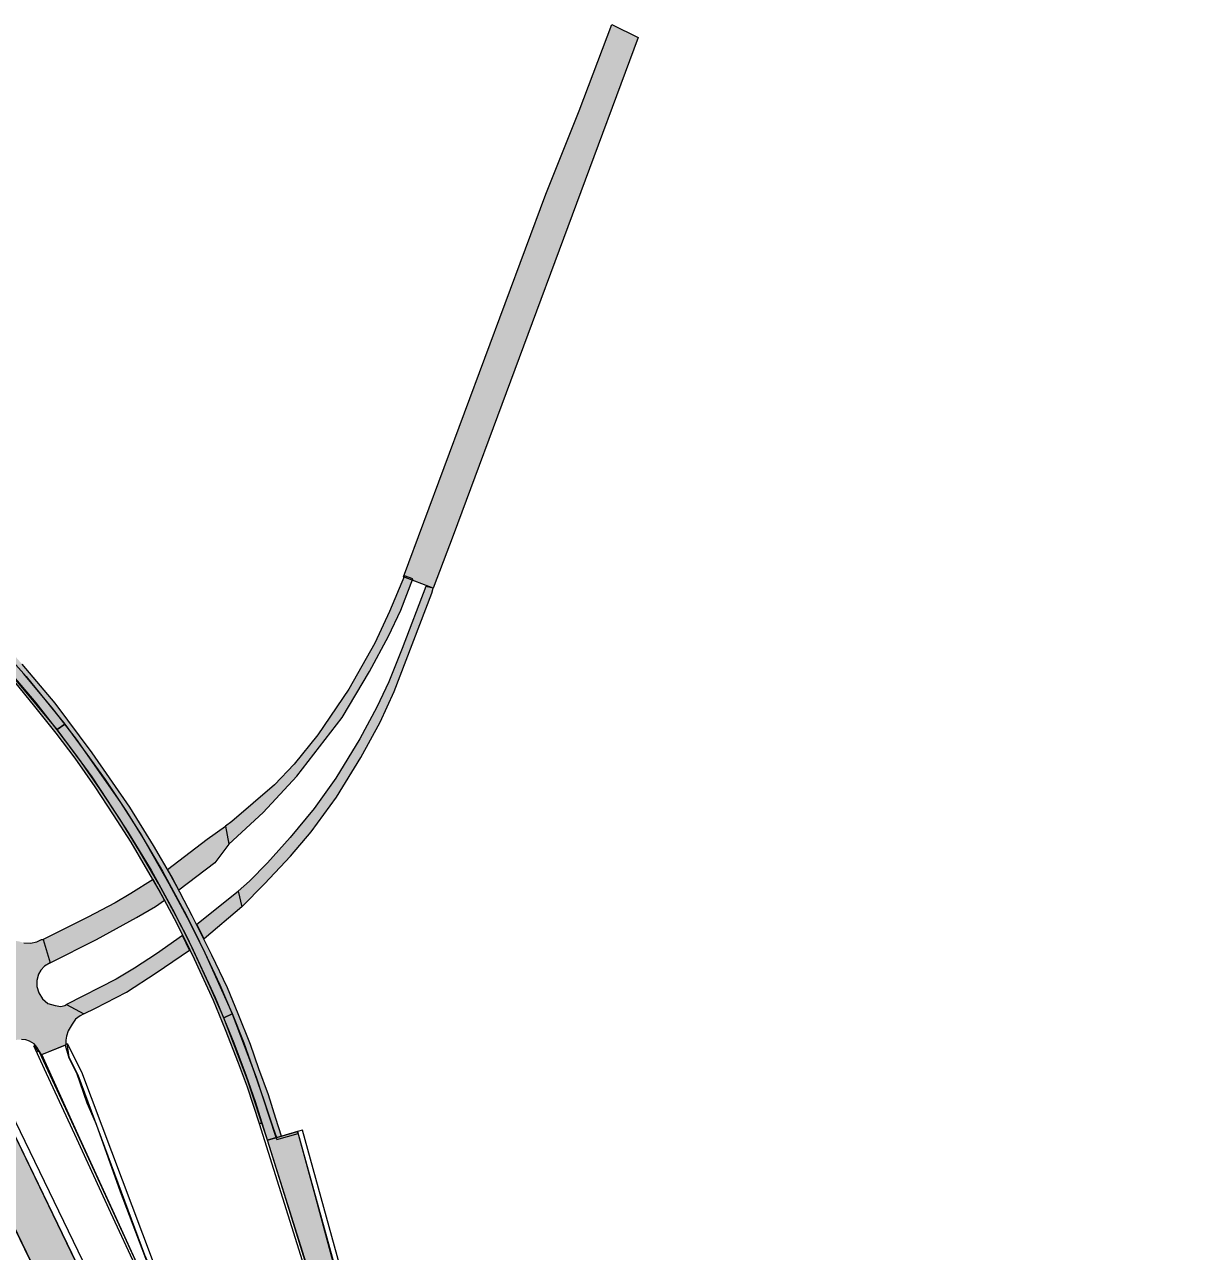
# Model space of a CAD drawing. Extents: x 2356431 to 2371438, y 6972864 to 6982525.
# Drawn here: x 2356711.9 to 2356790.6, y 6974577.2 to 6974660 of the extents above; entities that cross this region are included whole.
import ezdxf

# ---------------------------------------------------------------- set-up
doc = ezdxf.new("R2010")
doc.units = 0
doc.header["$LTSCALE"] = 5.6
for name, color, linetype, lineweight in [('10', 7, 'Continuous', 13), ('11', 7, 'Continuous', 13), ('12', 7, 'Continuous', 13), ('13', 7, 'Continuous', 13), ('9', 7, 'Continuous', 13)]:
    doc.layers.add(name, color=color, linetype=linetype, lineweight=lineweight)

msp = doc.modelspace()

# ---------------------------------------------------------------- hatches: boundary and pattern name
at = {"layer": '10'}
msp.add_hatch(color=256, dxfattribs=at).paths.add_polyline_path([(2356724.31, 6974551.635), (2356706.455, 6974588.61), (2356708.886, 6974589.786), (2356727.732, 6974550.751)])
at = {"layer": '12'}
for points in [[(2356729.182, 6974585.009), (2356728.811, 6974586.188), (2356728.301, 6974587.788), (2356727.664, 6974589.552), (2356727.097, 6974591.177), (2356726.273, 6974593.258), (2356725.536, 6974595.003), (2356724.487, 6974597.206), (2356723.158, 6974599.857), (2356721.784, 6974602.486), (2356720.559, 6974604.6), (2356718.952, 6974607.2), (2356716.426, 6974610.865), (2356713.92, 6974614.217), (2356711.699, 6974616.832), (2356709.667, 6974619.13), (2356707.365, 6974621.468), (2356706.415, 6974622.43), (2356705.762, 6974623.044), (2356705.48, 6974622.813), (2356707.953, 6974620.353), (2356709.922, 6974618.347), (2356711.76, 6974616.216), (2356713.694, 6974613.898), (2356715.333, 6974611.784), (2356717.033, 6974609.379), (2356718.331, 6974607.506), (2356719.761, 6974605.257), (2356721.595, 6974602.037), (2356722.825, 6974599.749), (2356723.919, 6974597.567), (2356725.138, 6974594.862), (2356725.849, 6974593.281), (2356726.648, 6974591.304), (2356727.37, 6974589.259), (2356728.022, 6974587.354), (2356728.592, 6974585.615), (2356728.838, 6974584.901)], [(2356727.695, 6974585.838), (2356726.883, 6974588.31), (2356726.294, 6974589.923), (2356725.41, 6974592.18), (2356724.589, 6974594.146), (2356723.323, 6974596.945), (2356722.756, 6974598.113), (2356721.978, 6974599.657), (2356720.941, 6974601.604), (2356720.005, 6974603.178), (2356719.047, 6974604.833), (2356717.862, 6974606.682), (2356716.618, 6974608.57), (2356715.266, 6974610.489), (2356713.997, 6974612.175), (2356712.555, 6974613.973), (2356711.192, 6974615.638), (2356709.52, 6974617.5), (2356708.115, 6974619.047), (2356706.883, 6974620.287), (2356705.717, 6974621.463), (2356704.958, 6974622.193), (2356705.08, 6974622.325), (2356705.569, 6974621.86), (2356706.579, 6974620.871), (2356707.379, 6974620.059), (2356708.041, 6974619.392), (2356708.868, 6974618.525), (2356710.591, 6974616.609), (2356712.609, 6974614.226), (2356714.033, 6974612.408), (2356715.167, 6974610.915), (2356716.39, 6974609.239), (2356717.439, 6974607.658), (2356718.855, 6974605.487), (2356720.389, 6974602.937), (2356721.828, 6974600.322), (2356723.078, 6974597.888), (2356724.719, 6974594.359), (2356725.968, 6974591.302), (2356726.774, 6974589.128), (2356727.402, 6974587.336), (2356727.867, 6974585.892)], [(2356728.832, 6974584.9), (2356728.865, 6974584.772), (2356730.3, 6974585.184), (2356730.265, 6974585.317)]]:
    msp.add_hatch(color=256, dxfattribs=at).paths.add_polyline_path(points)
at = {"layer": '13'}
for points in [[(2356714.056, 6974612.422), (2356711.411, 6974615.634), (2356708.72, 6974618.685), (2356705.815, 6974621.626), (2356702.11, 6974625.04), (2356698.526, 6974627.91), (2356695.436, 6974630.188), (2356695.793, 6974630.724), (2356698.982, 6974628.384), (2356702.315, 6974625.701), (2356706.511, 6974621.842), (2356709.202, 6974619.105), (2356711.965, 6974616.001), (2356714.564, 6974612.789)], [(2356725.288, 6974592.992), (2356724.385, 6974595.083), (2356723.473, 6974597.037), (2356722.819, 6974598.429), (2356722.086, 6974599.847), (2356720.893, 6974602.046), (2356719.596, 6974604.276), (2356718.308, 6974606.354), (2356716.931, 6974608.433), (2356715.718, 6974610.174), (2356714.056, 6974612.422), (2356714.564, 6974612.789), (2356716.066, 6974610.773), (2356717.288, 6974609.058), (2356718.728, 6974606.9), (2356719.837, 6974605.134), (2356721.152, 6974602.867), (2356722.612, 6974600.179), (2356723.301, 6974598.85), (2356724.017, 6974597.377), (2356725.019, 6974595.199), (2356725.868, 6974593.244)], [(2356728.247, 6974584.721), (2356726.897, 6974588.791), (2356725.288, 6974592.992), (2356725.868, 6974593.244), (2356727.483, 6974588.99), (2356728.813, 6974584.929), (2356728.838, 6974584.901)], [(2356733.563, 6974567.715), (2356732.25, 6974571.946), (2356730.881, 6974576.273), (2356729.586, 6974580.417), (2356728.247, 6974584.721), (2356730.255, 6974585.313), (2356731.423, 6974581.052), (2356732.565, 6974576.871), (2356733.774, 6974572.482), (2356734.981, 6974568.159)]]:
    msp.add_hatch(color=256, dxfattribs=at).paths.add_polyline_path(points)
at = {"layer": '9'}
for points in [[(2356753.249, 6974659.102), (2356740.76, 6974625.524), (2356739.421, 6974621.975), (2356737.418, 6974622.735), (2356747.022, 6974648.529), (2356749.267, 6974654.165), (2356751.472, 6974659.98)], [(2356725.631, 6974604.695), (2356727.94, 6974606.838), (2356730.222, 6974609.284), (2356733.266, 6974613.25), (2356735.114, 6974616.332), (2356736.395, 6974618.722), (2356737.228, 6974620.481), (2356738.033, 6974622.586), (2356737.475, 6974622.801), (2356736.474, 6974620.388), (2356735.48, 6974618.263), (2356733.725, 6974615.147), (2356731.645, 6974612.071), (2356730.046, 6974610.09), (2356728.724, 6974608.695), (2356725.842, 6974606.233), (2356725.417, 6974605.92)], [(2356726.508, 6974600.479), (2356728.047, 6974602.015), (2356729.789, 6974603.886), (2356731.178, 6974605.525), (2356732.895, 6974607.857), (2356734.541, 6974610.54), (2356735.847, 6974612.916), (2356736.782, 6974614.993), (2356739.314, 6974621.616), (2356739.421, 6974621.975), (2356738.919, 6974622.086), (2356737.328, 6974617.89), (2356736.428, 6974615.647), (2356735.62, 6974613.938), (2356734.475, 6974611.812), (2356732.852, 6974609.139), (2356731.377, 6974607.096), (2356729.775, 6974605.156), (2356728.242, 6974603.443), (2356727.022, 6974602.193), (2356726.269, 6974601.528)], [(2356724.678, 6974603.433), (2356722.271, 6974601.594), (2356721.5, 6974602.982), (2356724.18, 6974605.024), (2356725.417, 6974605.92), (2356725.631, 6974604.695)], [(2356720.529, 6974602.321), (2356719.03, 6974601.376), (2356717.973, 6974600.734), (2356716.122, 6974599.776), (2356713.109, 6974598.271), (2356713.586, 6974596.698), (2356716.709, 6974598.259), (2356719.398, 6974599.758), (2356720.695, 6974600.491), (2356721.302, 6974600.928)], [(2356723.479, 6974599.296), (2356726.269, 6974601.528), (2356726.508, 6974600.479), (2356723.97, 6974598.307)], [(2356710.291, 6974591.039), (2356708.117, 6974595.171), (2356709.123, 6974595.673), (2356709.468, 6974595.915), (2356709.71, 6974596.235), (2356709.836, 6974596.642), (2356709.884, 6974596.982), (2356709.827, 6974597.281), (2356709.744, 6974597.415), (2356711.23, 6974598.177), (2356711.47, 6974598.141), (2356711.798, 6974598.048), (2356712.258, 6974598.022), (2356712.693, 6974598.102), (2356713.002, 6974598.261), (2356713.109, 6974598.271), (2356713.586, 6974596.698), (2356713.202, 6974596.463), (2356712.957, 6974596.205), (2356712.806, 6974595.93), (2356712.679, 6974595.497), (2356712.684, 6974595.105), (2356712.821, 6974594.678), (2356713.057, 6974594.275), (2356713.431, 6974593.956), (2356713.912, 6974593.81), (2356714.306, 6974593.751), (2356714.576, 6974593.825), (2356714.681, 6974593.876), (2356715.864, 6974593.244), (2356715.614, 6974593.113), (2356715.297, 6974592.885), (2356715.058, 6974592.564), (2356714.799, 6974592.115), (2356714.684, 6974591.742), (2356714.642, 6974591.47), (2356714.632, 6974591.19), (2356714.605, 6974591.141), (2356712.993, 6974590.489), (2356712.688, 6974591.001), (2356712.499, 6974591.232), (2356712.194, 6974591.416), (2356711.942, 6974591.496), (2356711.652, 6974591.517), (2356711.377, 6974591.507), (2356711.08, 6974591.433), (2356710.953, 6974591.38), (2356710.494, 6974591.13)], [(2356722.5, 6974598.538), (2356720.759, 6974597.306), (2356719.269, 6974596.336), (2356718.024, 6974595.6), (2356714.681, 6974593.876), (2356715.864, 6974593.244), (2356716.65, 6974593.64), (2356718.731, 6974594.708), (2356720.73, 6974596.015), (2356722.987, 6974597.554)]]:
    msp.add_hatch(color=256, dxfattribs=at).paths.add_polyline_path(points)

# ---------------------------------------------------------------- linework, layer by layer
at = {"layer": '10'}
for points in [[(2356733.084, 6974541.913), (2356722.362, 6974569.155), (2356721.319, 6974571.719), (2356720.452, 6974573.782), (2356719.457, 6974576.002), (2356717.671, 6974579.825), (2356715.379, 6974584.823), (2356713.198, 6974589.512), (2356712.482, 6974591.094), (2356712.688, 6974590.848), (2356712.759, 6974590.709), (2356712.823, 6974590.741), (2356714.773, 6974586.534), (2356719.864, 6974575.459), (2356720.84, 6974573.276), (2356721.497, 6974571.776), (2356722.561, 6974569.111), (2356733.248, 6974541.966)], [(2356776.892, 6974452.284), (2356750.998, 6974503.955), (2356741.034, 6974523.905), (2356738.242, 6974530.982), (2356733.832, 6974542.22), (2356723.136, 6974569.455), (2356722.138, 6974572.026), (2356720.864, 6974574.941), (2356719.969, 6974576.973), (2356715.47, 6974589.107), (2356714.87, 6974590.322), (2356714.732, 6974591.263), (2356715.695, 6974589.339), (2356720.455, 6974576.693), (2356722.922, 6974571.019), (2356723.759, 6974568.858), (2356734.607, 6974541.131), (2356741.424, 6974523.856), (2356749.123, 6974508.465), (2356777.177, 6974452.435)], [(2356732.269, 6974541.478), (2356708.878, 6974589.81), (2356709.27, 6974590.011), (2356732.648, 6974541.673)], [(2356724.31, 6974551.635), (2356706.455, 6974588.61), (2356708.886, 6974589.786), (2356727.732, 6974550.751)], [(2356789.965, 6974417.684), (2356704.81, 6974587.783), (2356706.424, 6974588.582), (2356711.537, 6974578.044), (2356730.558, 6974538.682), (2356740.149, 6974519.644), (2356790.619, 6974418.644)]]:
    msp.add_lwpolyline(points, close=True, dxfattribs=at)
at = {"layer": '11'}
msp.add_lwpolyline([(2356733.404, 6974539.098), (2356732.292, 6974541.472), (2356733.238, 6974541.961), (2356730.415, 6974549.122), (2356724.846, 6974563.33), (2356721.269, 6974572.378), (2356717.92, 6974579.74), (2356715.473, 6974585.085), (2356713.014, 6974590.503), (2356714.605, 6974591.141), (2356714.832, 6974590.292), (2356715.355, 6974589.268), (2356716.059, 6974587.242), (2356716.683, 6974585.813), (2356718.303, 6974581.268), (2356720.196, 6974576.307), (2356721.058, 6974574.41), (2356725.546, 6974563.326), (2356728.15, 6974556.704), (2356731.054, 6974549.226), (2356738.456, 6974530.389), (2356737.892, 6974530.135)], close=True, dxfattribs=at)
at = {"layer": '12'}
for points in [[(2356710.591, 6974616.609), (2356712.609, 6974614.226), (2356714.033, 6974612.408), (2356715.167, 6974610.915), (2356716.39, 6974609.239), (2356717.439, 6974607.658), (2356718.855, 6974605.487), (2356720.389, 6974602.937), (2356721.828, 6974600.322), (2356723.078, 6974597.888), (2356724.719, 6974594.359), (2356725.968, 6974591.302), (2356726.774, 6974589.128), (2356727.402, 6974587.336), (2356727.867, 6974585.892), (2356727.695, 6974585.838), (2356726.883, 6974588.31), (2356726.294, 6974589.923), (2356725.41, 6974592.18), (2356724.589, 6974594.146), (2356723.323, 6974596.945), (2356722.756, 6974598.113), (2356721.978, 6974599.657), (2356720.941, 6974601.604), (2356720.005, 6974603.178), (2356719.047, 6974604.833), (2356717.862, 6974606.682), (2356716.618, 6974608.57), (2356715.266, 6974610.489), (2356713.997, 6974612.175), (2356712.555, 6974613.973), (2356711.192, 6974615.638)], [(2356711.76, 6974616.216), (2356713.694, 6974613.898), (2356715.333, 6974611.784), (2356717.033, 6974609.379), (2356718.331, 6974607.506), (2356719.761, 6974605.257), (2356721.595, 6974602.037), (2356722.825, 6974599.749), (2356723.919, 6974597.567), (2356725.138, 6974594.862), (2356725.849, 6974593.281), (2356726.648, 6974591.304), (2356727.37, 6974589.259), (2356728.022, 6974587.354), (2356728.592, 6974585.615), (2356728.838, 6974584.901), (2356729.182, 6974585.009), (2356728.811, 6974586.188), (2356728.301, 6974587.788), (2356727.664, 6974589.552), (2356727.097, 6974591.177), (2356726.273, 6974593.258), (2356725.536, 6974595.003), (2356724.487, 6974597.206), (2356723.158, 6974599.857), (2356721.784, 6974602.486), (2356720.559, 6974604.6), (2356718.952, 6974607.2), (2356716.426, 6974610.865), (2356713.92, 6974614.217), (2356711.699, 6974616.832)]]:
    msp.add_lwpolyline(points, dxfattribs=at)
for points in [[(2356755.358, 6974499.141), (2356754.408, 6974501.576), (2356753.764, 6974503.286), (2356753.072, 6974505.237), (2356752.333, 6974507.422), (2356752.05, 6974508.285), (2356751.863, 6974508.887), (2356750.934, 6974511.847), (2356727.695, 6974585.838), (2356727.867, 6974585.892), (2356752.036, 6974508.941), (2356752.69, 6974506.954), (2356753.384, 6974504.873), (2356754.445, 6974501.992), (2356754.85, 6974500.836), (2356755.531, 6974499.191)], [(2356728.832, 6974584.9), (2356728.865, 6974584.772), (2356730.3, 6974585.184), (2356730.265, 6974585.317)], [(2356756.45, 6974499.561), (2356755.646, 6974501.583), (2356754.355, 6974505.147), (2356752.98, 6974509.237), (2356741.826, 6974544.751), (2356741.827, 6974544.745), (2356730.601, 6974585.416), (2356730.263, 6974585.313), (2356741.481, 6974544.65), (2356748.733, 6974521.466), (2356752.637, 6974509.131), (2356753.223, 6974507.247), (2356754.319, 6974504.113), (2356755.053, 6974502.131), (2356755.462, 6974501.077), (2356755.831, 6974500.139), (2356756.065, 6974499.552), (2356756.115, 6974499.428)]]:
    msp.add_lwpolyline(points, close=True, dxfattribs=at)
at = {"layer": '13'}
for points in [[(2356714.056, 6974612.422), (2356711.411, 6974615.634), (2356708.72, 6974618.685), (2356705.815, 6974621.626), (2356702.11, 6974625.04), (2356698.526, 6974627.91), (2356695.436, 6974630.188), (2356695.793, 6974630.724), (2356698.982, 6974628.384), (2356702.315, 6974625.701), (2356706.511, 6974621.842), (2356709.202, 6974619.105), (2356711.965, 6974616.001), (2356714.564, 6974612.789)], [(2356725.288, 6974592.992), (2356724.385, 6974595.083), (2356723.473, 6974597.037), (2356722.819, 6974598.429), (2356722.086, 6974599.847), (2356720.893, 6974602.046), (2356719.596, 6974604.276), (2356718.308, 6974606.354), (2356716.931, 6974608.433), (2356715.718, 6974610.174), (2356714.056, 6974612.422), (2356714.564, 6974612.789), (2356716.066, 6974610.773), (2356717.288, 6974609.058), (2356718.728, 6974606.9), (2356719.837, 6974605.134), (2356721.152, 6974602.867), (2356722.612, 6974600.179), (2356723.301, 6974598.85), (2356724.017, 6974597.377), (2356725.019, 6974595.199), (2356725.868, 6974593.244)], [(2356728.247, 6974584.721), (2356726.897, 6974588.791), (2356725.288, 6974592.992), (2356725.868, 6974593.244), (2356727.483, 6974588.99), (2356728.813, 6974584.929), (2356728.838, 6974584.901)], [(2356733.563, 6974567.715), (2356732.25, 6974571.946), (2356730.881, 6974576.273), (2356729.586, 6974580.417), (2356728.247, 6974584.721), (2356730.255, 6974585.313), (2356731.423, 6974581.052), (2356732.565, 6974576.871), (2356733.774, 6974572.482), (2356734.981, 6974568.159)]]:
    msp.add_lwpolyline(points, close=True, dxfattribs=at)
at = {"layer": '9'}
for points in [[(2356753.249, 6974659.102), (2356740.76, 6974625.524), (2356739.421, 6974621.975), (2356737.418, 6974622.735), (2356747.022, 6974648.529), (2356749.267, 6974654.165), (2356751.472, 6974659.98)], [(2356725.631, 6974604.695), (2356727.94, 6974606.838), (2356730.222, 6974609.284), (2356733.266, 6974613.25), (2356735.114, 6974616.332), (2356736.395, 6974618.722), (2356737.228, 6974620.481), (2356738.033, 6974622.586), (2356737.475, 6974622.801), (2356736.474, 6974620.388), (2356735.48, 6974618.263), (2356733.725, 6974615.147), (2356731.645, 6974612.071), (2356730.046, 6974610.09), (2356728.724, 6974608.695), (2356725.842, 6974606.233), (2356725.417, 6974605.92)], [(2356726.508, 6974600.479), (2356728.047, 6974602.015), (2356729.789, 6974603.886), (2356731.178, 6974605.525), (2356732.895, 6974607.857), (2356734.541, 6974610.54), (2356735.847, 6974612.916), (2356736.782, 6974614.993), (2356739.314, 6974621.616), (2356739.421, 6974621.975), (2356738.919, 6974622.086), (2356737.328, 6974617.89), (2356736.428, 6974615.647), (2356735.62, 6974613.938), (2356734.475, 6974611.812), (2356732.852, 6974609.139), (2356731.377, 6974607.096), (2356729.775, 6974605.156), (2356728.242, 6974603.443), (2356727.022, 6974602.193), (2356726.269, 6974601.528)], [(2356724.678, 6974603.433), (2356722.271, 6974601.594), (2356721.5, 6974602.982), (2356724.18, 6974605.024), (2356725.417, 6974605.92), (2356725.631, 6974604.695)], [(2356720.529, 6974602.321), (2356719.03, 6974601.376), (2356717.973, 6974600.734), (2356716.122, 6974599.776), (2356713.109, 6974598.271), (2356713.586, 6974596.698), (2356716.709, 6974598.259), (2356719.398, 6974599.758), (2356720.695, 6974600.491), (2356721.302, 6974600.928)], [(2356723.479, 6974599.296), (2356726.269, 6974601.528), (2356726.508, 6974600.479), (2356723.97, 6974598.307)], [(2356722.5, 6974598.538), (2356720.759, 6974597.306), (2356719.269, 6974596.336), (2356718.024, 6974595.6), (2356714.681, 6974593.876), (2356715.864, 6974593.244), (2356716.65, 6974593.64), (2356718.731, 6974594.708), (2356720.73, 6974596.015), (2356722.987, 6974597.554)]]:
    msp.add_lwpolyline(points, close=True, dxfattribs=at)
msp.add_lwpolyline([(2356711.798, 6974598.048), (2356712.258, 6974598.022), (2356712.693, 6974598.102), (2356713.002, 6974598.261), (2356713.109, 6974598.271), (2356713.586, 6974596.698), (2356713.202, 6974596.463), (2356712.957, 6974596.205), (2356712.806, 6974595.93), (2356712.679, 6974595.497), (2356712.684, 6974595.105), (2356712.821, 6974594.678), (2356713.057, 6974594.275), (2356713.431, 6974593.956), (2356713.912, 6974593.81), (2356714.306, 6974593.751), (2356714.576, 6974593.825), (2356714.681, 6974593.876), (2356715.864, 6974593.244), (2356715.614, 6974593.113), (2356715.297, 6974592.885), (2356715.058, 6974592.564), (2356714.799, 6974592.115), (2356714.684, 6974591.742), (2356714.642, 6974591.47), (2356714.632, 6974591.19), (2356714.605, 6974591.141), (2356712.993, 6974590.489), (2356712.688, 6974591.001), (2356712.499, 6974591.232), (2356712.194, 6974591.416), (2356711.942, 6974591.496), (2356711.652, 6974591.517)], dxfattribs=at)

doc.saveas('drawing.dxf')
